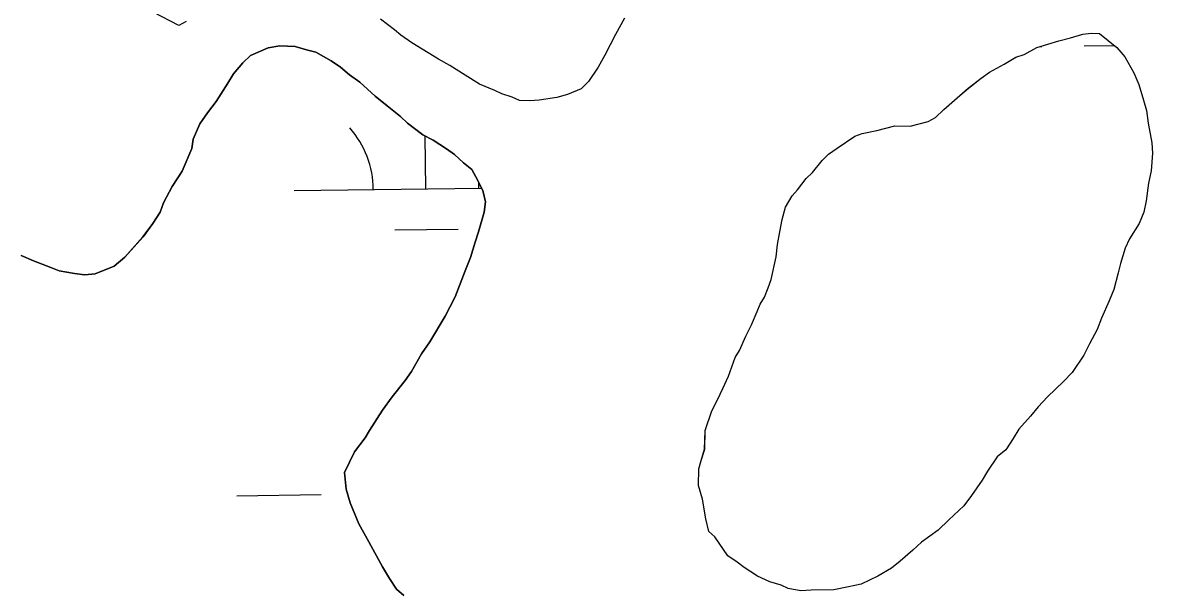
# Model space of a CAD drawing. Extents: x 3767014 to 3805179, y 361544 to 387384.
# Drawn here: x 3785475.6 to 3785907.4, y 375049.5 to 375265.6 of the extents above; entities that cross this region are included whole.
import ezdxf

# ---------------------------------------------------------------- set-up
doc = ezdxf.new("R2010")
doc.units = 0
for name, color, linetype in [('V-RIVR-EDGE', 7, 'Continuous'), ('V-TOPO-SHOR', 7, 'Continuous'), ('V-WETL-SWMP', 7, 'Continuous')]:
    doc.layers.add(name, color=color, linetype=linetype)

msp = doc.modelspace()

# ---------------------------------------------------------------- linework, layer by layer
at = {"layer": 'V-RIVR-EDGE'}
msp.add_spline([(3785266.865, 377529.211), (3785342.8, 377494.248), (3785391.258, 377467.439), (3785439.72, 377442.249), (3785475.246, 377418.707), (3785525.316, 377389.469), (3785575.383, 377359.422), (3785621.413, 377331.811), (3785722.351, 377269.288), (3785796.661, 377231.094), (3785852.385, 377199.415), (3785928.324, 377166.069), (3785964.678, 377149.804), (3786028.506, 377124.576), (3786060.018, 377113.175), (3786092.316, 377092.068), (3786117.34, 377073.405), (3786135.083, 377053.143), (3786154.458, 377039.347), (3786176.258, 377024.735), (3786206.946, 377006.867), (3786256.211, 376979.248), (3786328.098, 376942.677), (3786374.949, 376919.917), (3786491.265, 376862.208), (3786553.467, 376833.749), (3786619.713, 376805.279), (3786729.589, 376759.718), (3786796.656, 376736.099), (3786845.136, 376718.187), (3786867.767, 376712.469), (3787003.51, 376661.992), (3787089.16, 376631.048), (3787163.496, 376603.367), (3787230.559, 376578.13), (3787257.223, 376568.359), (3787300.044, 376551.27), (3787354.992, 376532.533), (3787409.127, 376512.181), (3787544.074, 376466.558), (3787612.756, 376442.126), (3787657.197, 376425.841), (3787730.724, 376398.162), (3787781.63, 376380.244), (3787834.96, 376361.511), (3787891.524, 376341.961), (3787940, 376322.432), (3787998.976, 376297.215), (3788050.697, 376281.721), (3788117.768, 376259.719), (3788176.757, 376240.164), (3788221.198, 376223.879), (3788259.981, 376209.226), (3788406.252, 376164.383), (3788541.215, 376125.23), (3788606.67, 376104.041), (3788679.39, 376077.173), (3788748.889, 376055.974), (3788871.693, 376005.528), (3788969.454, 375966.467), (3789047.013, 375933.926), (3789119.723, 375903.014), (3789155.253, 375881.09), (3789182.716, 375867.274), (3789214.225, 375854.256), (3789257.04, 375834.74), (3789281.286, 375828.21), (3789303.105, 375821.686), (3789328.955, 375809.491), (3789367.724, 375789.177), (3789414.577, 375767.225), (3789468.708, 375745.255), (3789509.105, 375728.981), (3789555.157, 375710.266), (3789585.849, 375694.015), (3789620.578, 375675.328), (3789681.97, 375646.062), (3789753.859, 375610.3), (3789792.633, 375591.603), (3789842.712, 375566.408), (3789897.64, 375539.584), (3789938.019, 375516.03), (3789968.727, 375506.25), (3790004.289, 375497.265), (3790030.972, 375494.773), (3790047.128, 375487.455), (3790077.007, 375469.589), (3790124.633, 375433.077), (3790192.442, 375382.768), (3790252.165, 375332.478), (3790290.91, 375302.459), (3790337.741, 375271.611), (3790406.357, 375220.491), (3790469.329, 375175.855), (3790570.248, 375106.054), (3790647.751, 375050.868), (3790691.367, 375028.115), (3790744.667, 374997.251), (3790806.838, 374955.852), (3790873.863, 374915.249), (3790932, 374877.903), (3791002.231, 374825.97), (3791052.265, 374782.175), (3791082.927, 374753.793), (3791131.331, 374705.149), (3791170.05, 374664.616), (3791192.631, 374638.681), (3791220.891, 374620.01), (3791288.67, 374557.569), (3791322.577, 374533.223), (3791362.944, 374504.817), (3791396.042, 374480.473), (3791434.785, 374449.645), (3791482.407, 374411.517), (3791534.052, 374365.291), (3791646.192, 374254.216), (3791707.514, 374196.644), (3791738.968, 374161.791), (3791773.65, 374123.694), (3791803.497, 374092.888), (3791829.321, 374070.18), (3791830.912, 374059.662), (3791837.316, 374032.958), (3791849.409, 374017.562), (3791884.123, 373992.405), (3791930.977, 373971.262), (3791954.393, 373955.838), (3791993.134, 373924.202), (3792026.979, 373874.785), (3792047.912, 373836.722), (3792063.186, 373799.482), (3792086.509, 373746.857), (3792112.249, 373690.181), (3792141.261, 373648.864), (3792158.993, 373624.558), (3792177.552, 373607.528), (3792214.702, 373586.409), (3792255.083, 373563.665), (3792301.119, 373538.48), (3792346.34, 373510.871), (3792382.671, 373485.71), (3792422.225, 373455.689), (3792479.537, 373411.875), (3792548.144, 373356.711), (3792619.168, 373298.307), (3792672.431, 373252.077), (3792709.534, 373212.357), (3792750.656, 373162.113), (3792839.385, 373068.08), (3792888.572, 373008.92), (3792945.027, 372945.699), (3792999.062, 372884.91), (3793053.898, 372820.884), (3793149.89, 372720.363), (3793208.761, 372653.092), (3793261.195, 372598.777), (3793315.232, 372538.796), (3793358.792, 372493.399), (3793409.592, 372432.618), (3793462.809, 372367.787), (3793498.283, 372323.219), (3793536.997, 372280.26), (3793578.124, 372232.443), (3793604.724, 372196.792), (3793668.438, 372125.466), (3793703.128, 372090.604), (3793760.41, 372034.66), (3793806.384, 371984.404), (3793839.438, 371942.268), (3793939.427, 371823.136), (3793981.333, 371763.186), (3794029.674, 371688.662), (3794050.609, 371651.408), (3794073.177, 371620.62), (3794178.796, 371488.535), (3794237.625, 371404.28), (3794268.243, 371358.106), (3794301.293, 371314.353), (3794332.724, 371269.794), (3794395.613, 371192), (3794429.476, 371149.862), (3794472.201, 371093.953), (3794523.788, 371024.274), (3794601.175, 370922.181), (3794640.679, 370871.942), (3794687.421, 370805.509), (3794733.389, 370752.828), (3794829.339, 370635.323), (3794895.463, 370557.521), (3794959.948, 370470.826), (3795013.158, 370403.569), (3795070.394, 370329.023), (3795159.854, 370203.448), (3795225.98, 370126.454), (3795296.13, 370041.363), (3795379.18, 369940.065), (3795459.001, 369841.201), (3795508.163, 369772.337), (3795554.103, 369708.333), (3795661.315, 369566.538), (3795715.338, 369500.897), (3795762.105, 369444.169), (3795798.366, 369390.703), (3795915.247, 369234.327), (3795963.601, 369165.465), (3796028.082, 369077.153), (3796043.387, 369052.853), (3796054.672, 369037.459), (3796077.242, 369007.48), (3796148.213, 368927.239), (3796183.677, 368878.627), (3796226.382, 368814.631), (3796275.531, 368740.105), (3796314.222, 368688.25), (3796353.714, 368633.158), (3796401.268, 368567.533), (3796456.873, 368487.33), (3796513.292, 368409.551), (3796545.533, 368365.8), (3796626.113, 368246.716), (3796670.449, 368188.377), (3796704.298, 368140.578), (3796751.041, 368074.145), (3796787.308, 368023.105), (3796838.907, 367958.278), (3796844.528, 367942.09), (3796845.295, 367925.104), (3796846.094, 367921.059), (3796852.559, 367919.425), (3796863.071, 367918.59), (3796875.166, 367904.003), (3796903.398, 367874.01), (3796931.629, 367844.017), (3796952.579, 367812.424), (3796982.392, 367767.87), (3797007.371, 367730.606), (3797037.194, 367690.095), (3797062.185, 367657.684), (3797075.869, 367631.77), (3797095.223, 367609.078), (3797126.665, 367569.372), (3797156.484, 367527.244), (3797212.099, 367451.085), (3797254.808, 367388.706), (3797302.183, 367327.228)], degree=3, dxfattribs=at)
at = {"layer": 'V-TOPO-SHOR'}
for points in [[(3785537.628, 375266.069), (3785534.83, 375264.564), (3785525.104, 375269.545)], [(3785704.005, 375267.306), (3785700.691, 375261.085), (3785696.548, 375253.308), (3785694.064, 375248.643), (3785690.378, 375243.218), (3785687.549, 375240.533), (3785682.368, 375238.301), (3785678.397, 375237.219), (3785671.669, 375236.209), (3785668.116, 375235.906), (3785664.176, 375236.009), (3785661.45, 375237.26), (3785657.54, 375238.544), (3785654.812, 375239.798), (3785648.965, 375242.313), (3785643.532, 375245.606), (3785637.713, 375249.302), (3785633.441, 375251.778), (3785627.23, 375255.485), (3785623.351, 375257.951), (3785619.089, 375260.82), (3785616.777, 375262.85), (3785611.364, 375266.932)], [(3785738.358, 375070.514), (3785736.046, 375072.546), (3785734.985, 375077.301), (3785733.603, 375084.827), (3785732.159, 375089.988), (3785732.323, 375096.292), (3785733.189, 375099.424), (3785734.483, 375103.726), (3785734.666, 375110.817), (3785737.222, 375118.241), (3785739.302, 375122.523), (3785741.383, 375126.805), (3785743.476, 375131.481), (3785746.022, 375138.512), (3785747.668, 375141.227), (3785750.173, 375146.681), (3785752.256, 375150.964), (3785754.355, 375156.034), (3785755.609, 375158.762), (3785757.255, 375161.478), (3785758.529, 375164.992), (3785759.791, 375168.113), (3785761.591, 375176.74), (3785762.107, 375181.456), (3785763.014, 375186.165), (3785763.925, 375190.871), (3785765.228, 375195.567), (3785767.702, 375199.839), (3785769.734, 375202.151), (3785772.996, 375206.405), (3785775.421, 375208.707), (3785779.089, 375213.344), (3785781.512, 375215.646), (3785784.725, 375217.927), (3785791.543, 375222.484), (3785794.33, 375223.594), (3785799.874, 375224.632), (3785806.622, 375226.43), (3785812.533, 375226.279), (3785819.279, 375228.077), (3785822.076, 375229.58), (3785825.308, 375232.65), (3785831.36, 375238.014), (3785834.581, 375240.691), (3785839.411, 375244.508), (3785842.624, 375246.789), (3785845.422, 375248.295), (3785848.219, 375249.8), (3785852.622, 375252.446), (3785855.805, 375253.546), (3785860.603, 375256.182), (3785868.947, 375258.727), (3785873.309, 375259.796), (3785878.077, 375261.25), (3785881.239, 375261.564), (3785884.391, 375261.484), (3785890.955, 375256.19), (3785894.014, 375252.563), (3785897.408, 375246.562), (3785899.266, 375242.179), (3785901.084, 375236.22), (3785902.163, 375232.251), (3785902.831, 375227.503), (3785904.213, 375219.977), (3785904.506, 375216.029), (3785903.939, 375209.342), (3785903.032, 375204.635), (3785902.069, 375197.959), (3785901.17, 375193.646), (3785899.485, 375189.353), (3785895.786, 375183.537), (3785894.121, 375180.031), (3785892.392, 375174.163), (3785891.514, 375170.639), (3785889.775, 375164.376), (3785888.088, 375160.083), (3785885.159, 375153.458), (3785883.471, 375149.165), (3785880.571, 375143.722), (3785878.491, 375139.437), (3785873.985, 375132.853), (3785870.741, 375129.39), (3785864.683, 375123.633), (3785861.036, 375119.785), (3785858.187, 375116.309), (3785853.72, 375111.3), (3785851.662, 375107.806), (3785848.793, 375103.544), (3785845.569, 375100.867), (3785841.883, 375095.444), (3785839.82, 375091.948), (3785835.73, 375086.142), (3785832.871, 375082.274), (3785827.215, 375076.9), (3785823.174, 375073.062), (3785816.75, 375068.499), (3785813.518, 375065.427), (3785808.678, 375061.216), (3785805.457, 375058.539), (3785800.255, 375055.521), (3785797.062, 375054.026)], [(3785620.236, 375048.189), (3785617.539, 375050.624), (3785614.882, 375054.634), (3785612.236, 375059.037), (3785606.967, 375068.634), (3785603.198, 375075.431), (3785599.856, 375083.402), (3785598.412, 375088.563), (3785597.788, 375094.885), (3785601.535, 375102.674), (3785605.615, 375108.087), (3785607.262, 375110.804), (3785612.191, 375118.56), (3785615.869, 375123.59), (3785620.758, 375129.771), (3785623.214, 375133.257), (3785626.931, 375139.861), (3785630.203, 375144.506), (3785635.973, 375154.214), (3785639.71, 375161.607), (3785643.507, 375171.364), (3785645.61, 375176.435), (3785647.339, 375182.302), (3785648.621, 375186.212), (3785650.784, 375193.646), (3785651.277, 375197.574), (3785650.208, 375201.936), (3785647.583, 375207.13), (3785646.077, 375209.928), (3785642.987, 375212.373), (3785639.524, 375215.615), (3785636.421, 375217.665), (3785631.381, 375220.948), (3785627.494, 375223.018), (3785621.696, 375227.503), (3785619.001, 375229.939), (3785613.979, 375234.01), (3785609.345, 375237.678), (3785603.567, 375242.949), (3785599.698, 375245.808), (3785596.225, 375248.657), (3785592.739, 375251.113), (3785586.913, 375254.414), (3785583.386, 375255.295), (3785579.085, 375256.587), (3785573.177, 375256.741), (3785568.823, 375256.063), (3785562.046, 375253.085), (3785559.216, 375250.398), (3785555.56, 375246.157), (3785553.5, 375242.661), (3785548.984, 375235.681), (3785545.719, 375231.429)], [(3785545.719, 375231.429), (3785542.85, 375227.168), (3785540.335, 375221.321), (3785539.852, 375217.786), (3785536.081, 375209.211), (3785532.385, 375203.392), (3785529.071, 375197.171), (3785527.799, 375193.656), (3785524.93, 375189.392), (3785521.254, 375184.364), (3785514.352, 375176.658), (3785510.324, 375173.213), (3785503.152, 375170.245), (3785499.201, 375169.953), (3785495.273, 375170.446), (3785489.385, 375171.386), (3785486.264, 375172.65), (3785479.626, 375175.185), (3785474.951, 375177.276)], [(3785797.062, 375054.026), (3785793.869, 375052.531), (3785789.114, 375051.47), (3785783.568, 375050.431), (3785774.89, 375050.259), (3785770.942, 375049.966), (3785766.236, 375050.878), (3785763.508, 375052.129), (3785759.205, 375053.423), (3785754.529, 375055.514), (3785749.489, 375058.797), (3785746.782, 375060.837), (3785743.298, 375063.293), (3785738.358, 375070.514)]]:
    msp.add_lwpolyline(points, dxfattribs=at)
at = {"layer": 'V-WETL-SWMP'}
for p, q in [((3785861.728, 375256.525), (3785862.54, 375256.536)), ((3785878.538, 375256.759), (3785890.05, 375256.919)), ((3785628.675, 375202.541), (3785628.398, 375222.538)), ((3785578.68, 375201.847), (3785649.754, 375202.834)), ((3785616.891, 375186.945), (3785640.889, 375187.278)), ((3785556.878, 375086.101), (3785588.875, 375086.545))]:
    msp.add_line(p, q, dxfattribs=at)
for points in [[(3785537.628, 375266.069), (3785534.83, 375264.565), (3785525.104, 375269.545)], [(3785704.005, 375267.307), (3785700.691, 375261.085), (3785696.549, 375253.308), (3785694.064, 375248.642), (3785690.377, 375243.218), (3785687.549, 375240.532), (3785682.367, 375238.3), (3785678.397, 375237.22), (3785671.67, 375236.21), (3785668.115, 375235.907), (3785664.176, 375236.009), (3785661.449, 375237.261), (3785657.54, 375238.545), (3785654.813, 375239.797), (3785648.965, 375242.313), (3785643.531, 375245.606), (3785637.713, 375249.303), (3785633.441, 375251.778), (3785627.229, 375255.486), (3785623.351, 375257.951), (3785619.089, 375260.82), (3785616.776, 375262.85), (3785611.363, 375266.931)], [(3785738.359, 375070.515), (3785736.047, 375072.545), (3785734.986, 375077.302), (3785733.603, 375084.828), (3785732.159, 375089.989), (3785732.322, 375096.292), (3785733.19, 375099.423), (3785734.484, 375103.726), (3785734.666, 375110.816), (3785737.222, 375118.24), (3785739.303, 375122.522), (3785741.384, 375126.805), (3785743.476, 375131.481), (3785746.022, 375138.511), (3785747.668, 375141.228), (3785750.174, 375146.682), (3785752.255, 375150.964), (3785754.356, 375156.035), (3785755.609, 375158.762), (3785757.256, 375161.478), (3785758.529, 375164.993), (3785759.791, 375168.114), (3785761.59, 375176.74), (3785762.106, 375181.457), (3785763.015, 375186.164), (3785763.925, 375190.87), (3785765.228, 375195.567), (3785767.703, 375199.839), (3785769.733, 375202.152), (3785772.996, 375206.404), (3785775.421, 375208.707), (3785779.088, 375213.343), (3785781.512, 375215.646), (3785784.724, 375217.928), (3785791.542, 375222.483), (3785794.33, 375223.594), (3785799.875, 375224.633), (3785806.623, 375226.431), (3785812.532, 375226.279), (3785819.279, 375228.076), (3785822.077, 375229.581), (3785825.309, 375232.651), (3785831.36, 375238.014), (3785834.582, 375240.69), (3785839.411, 375244.508), (3785842.623, 375246.79), (3785845.421, 375248.295), (3785848.219, 375249.8), (3785852.623, 375252.446), (3785855.805, 375253.546), (3785860.603, 375256.182), (3785868.946, 375258.727), (3785873.31, 375259.797), (3785878.077, 375261.251), (3785881.239, 375261.564), (3785884.39, 375261.483), (3785890.955, 375256.189), (3785894.015, 375252.563), (3785897.408, 375246.563), (3785899.266, 375242.179), (3785901.084, 375236.22), (3785902.164, 375232.25), (3785902.831, 375227.503), (3785904.214, 375219.978), (3785904.506, 375216.028), (3785903.94, 375209.342), (3785903.031, 375204.635), (3785902.07, 375197.959), (3785901.171, 375193.646), (3785899.484, 375189.353), (3785895.787, 375183.536), (3785894.12, 375180.031), (3785892.392, 375174.163), (3785891.513, 375170.638), (3785889.775, 375164.376), (3785888.088, 375160.083), (3785885.158, 375153.457), (3785883.471, 375149.165), (3785880.572, 375143.721), (3785878.491, 375139.438), (3785873.985, 375132.853), (3785870.742, 375129.389), (3785864.682, 375123.632), (3785861.035, 375119.784), (3785858.186, 375116.31), (3785853.721, 375111.3), (3785851.661, 375107.806), (3785848.792, 375103.544), (3785845.569, 375100.867), (3785841.882, 375095.444), (3785839.821, 375091.949), (3785835.73, 375086.142), (3785832.871, 375082.273), (3785827.214, 375076.9), (3785823.174, 375073.062), (3785816.75, 375068.498), (3785813.517, 375065.427), (3785808.679, 375061.216), (3785805.456, 375058.539), (3785800.254, 375055.52), (3785797.062, 375054.025)], [(3785545.72, 375231.43), (3785548.983, 375235.682), (3785553.499, 375242.661), (3785555.56, 375246.156), (3785559.216, 375250.398), (3785562.045, 375253.084), (3785568.823, 375256.063), (3785573.176, 375256.74), (3785579.085, 375256.587), (3785583.387, 375255.294), (3785586.912, 375254.415), (3785592.74, 375251.112), (3785596.225, 375248.657), (3785599.699, 375245.808), (3785603.567, 375242.95), (3785609.344, 375237.677), (3785613.98, 375234.01), (3785619, 375229.939), (3785621.696, 375227.504), (3785627.494, 375223.019), (3785631.382, 375220.948), (3785636.422, 375217.665), (3785639.523, 375215.614), (3785642.987, 375212.372), (3785646.077, 375209.927), (3785647.582, 375207.129), (3785650.208, 375201.937), (3785651.278, 375197.574), (3785650.783, 375193.645), (3785648.621, 375186.211), (3785647.338, 375182.302), (3785645.61, 375176.434), (3785643.508, 375171.363), (3785639.71, 375161.607), (3785635.972, 375154.213), (3785630.204, 375144.507), (3785626.931, 375139.861), (3785623.213, 375133.256), (3785620.758, 375129.771), (3785615.869, 375123.59), (3785612.192, 375118.561), (3785607.262, 375110.804), (3785605.616, 375108.087), (3785601.535, 375102.673), (3785597.787, 375094.886), (3785598.412, 375088.563), (3785599.856, 375083.402), (3785603.199, 375075.432), (3785606.966, 375068.634), (3785612.237, 375059.038), (3785614.883, 375054.634), (3785617.539, 375050.624), (3785620.236, 375048.189)], [(3785474.951, 375177.277), (3785479.627, 375175.186), (3785486.263, 375172.65), (3785489.384, 375171.387), (3785495.273, 375170.447), (3785499.202, 375169.952), (3785503.151, 375170.245), (3785510.323, 375173.214), (3785514.353, 375176.658), (3785521.253, 375184.364), (3785524.93, 375189.393), (3785527.799, 375193.656), (3785529.072, 375197.17), (3785532.385, 375203.392), (3785536.082, 375209.21), (3785539.851, 375217.785), (3785540.336, 375221.32), (3785542.851, 375227.168), (3785545.72, 375231.43)], [(3785797.062, 375054.025), (3785793.87, 375052.531), (3785789.113, 375051.47), (3785783.568, 375050.431), (3785774.891, 375050.26), (3785770.942, 375049.967), (3785766.235, 375050.877), (3785763.508, 375052.129), (3785759.205, 375053.423), (3785754.529, 375055.514), (3785749.489, 375058.797), (3785746.782, 375060.838), (3785743.298, 375063.292), (3785738.359, 375070.515)]]:
    msp.add_lwpolyline(points, dxfattribs=at)
for centre, start, end in [((3785573.431, 375202.248), 0.02404, 41.5677), ((3785683.906, 375203.783), 178.0891, 181.56769)]:
    msp.add_arc(centre, 35.246, start, end, dxfattribs=at)

doc.saveas('drawing.dxf')
